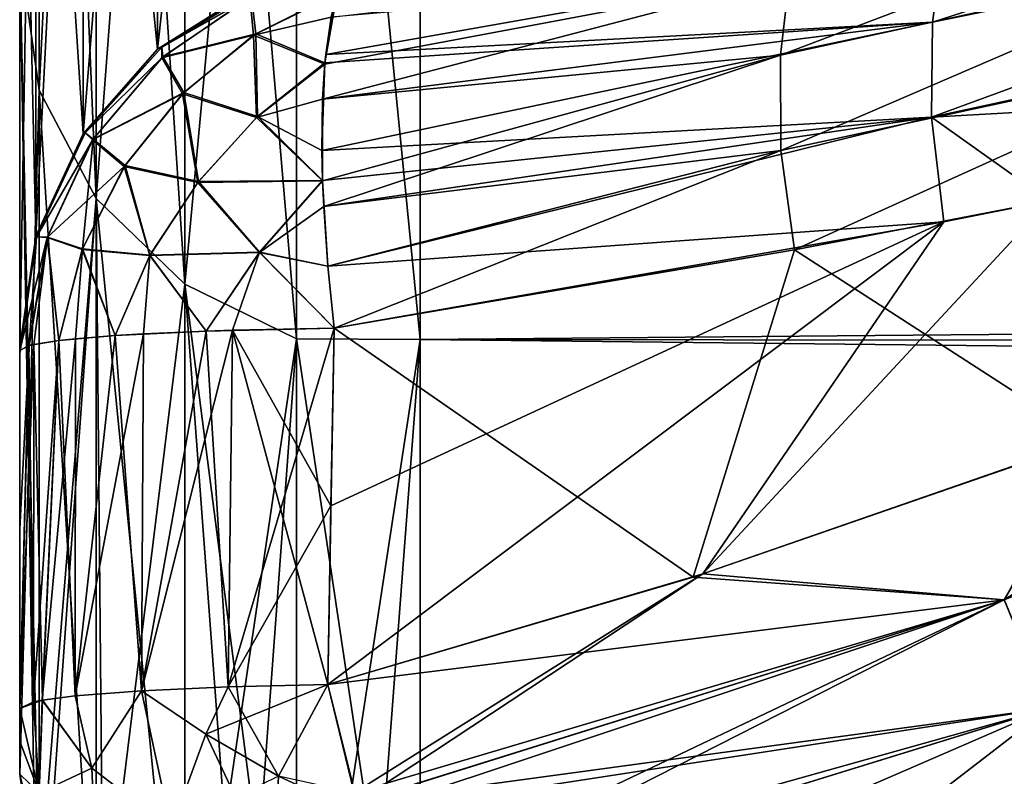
# Model space of a CAD drawing. Header units: millimetres. Extents: x -128 to 173, y -40 to 30.
# Tile 271 of 353: x 130.3 to 130.796, y -22.614 to -22.233. Entities that reach past the tile are written whole.
import ezdxf

# ---------------------------------------------------------------- set-up
doc = ezdxf.new("R2010")
doc.units = ezdxf.units.MM
doc.header["$LTSCALE"] = 56.728605
for name, color, linetype in [('253', 7, 'CONTINUOUS'), ('254', 7, 'CONTINUOUS'), ('255', 7, 'CONTINUOUS'), ('258', 7, 'CONTINUOUS'), ('262', 7, 'CONTINUOUS'), ('263', 7, 'CONTINUOUS'), ('264', 7, 'CONTINUOUS'), ('268', 7, 'CONTINUOUS'), ('269', 7, 'CONTINUOUS'), ('270', 7, 'CONTINUOUS'), ('273', 7, 'CONTINUOUS'), ('274', 7, 'CONTINUOUS'), ('275', 7, 'CONTINUOUS'), ('276', 7, 'CONTINUOUS'), ('277', 7, 'CONTINUOUS'), ('278', 7, 'CONTINUOUS'), ('279', 7, 'CONTINUOUS'), ('280', 7, 'CONTINUOUS'), ('282', 7, 'CONTINUOUS'), ('283', 7, 'CONTINUOUS'), ('284', 7, 'CONTINUOUS'), ('285', 7, 'CONTINUOUS'), ('287', 7, 'CONTINUOUS')]:
    doc.layers.add(name, color=color, linetype=linetype)

msp = doc.modelspace()

# ---------------------------------------------------------------- linework, layer by layer
at = {"layer": '253', "color": 7, "linetype": 'CONTINUOUS'}
for points in [[(130.3, -22.3978, -2.97209), (130.3, -21.98124, -5.22685), (130.3, -22.19913, -5.19219), (130.3, -22.3978, -2.97209)], [(130.3, -21.98126, 5.22676), (130.3, -22.3978, 2.97209), (130.3, -22.19906, 5.19248), (130.3, -21.98126, 5.22676)], [(130.3, -22.19906, 5.19248), (130.3, -22.3978, 2.97209), (130.3, -22.61293, 2.90093), (130.3, -22.19906, 5.19248)], [(130.3, -22.61293, -2.90094), (130.3, -22.3978, -2.97209), (130.3, -22.19913, -5.19219), (130.3, -22.61293, -2.90094)], [(130.3, -22.3978, 2.97209), (130.3, -22.40119, 2.92676), (130.3, -22.61293, 2.90093), (130.3, -22.3978, 2.97209)], [(130.3, -22.40119, -2.92676), (130.3, -22.3978, -2.97209), (130.3, -22.61293, -2.90094), (130.3, -22.40119, -2.92676)], [(130.3, -22.39941, 2.88065), (130.3, -22.48937, 2.87541), (130.3, -22.59632, 2.88549), (130.3, -22.39941, 2.88065)], [(130.3, -22.40119, 2.92676), (130.3, -22.39941, 2.88065), (130.3, -22.61293, 2.90093), (130.3, -22.40119, 2.92676)], [(130.3, -22.61293, 2.90093), (130.3, -22.39941, 2.88065), (130.3, -22.59632, 2.88549), (130.3, -22.61293, 2.90093)], [(130.3, -22.39941, -2.88065), (130.3, -22.40119, -2.92676), (130.3, -22.59631, -2.88549), (130.3, -22.39941, -2.88065)], [(130.3, -22.4894, -2.87541), (130.3, -22.39941, -2.88065), (130.3, -22.59631, -2.88549), (130.3, -22.4894, -2.87541)], [(130.3, -22.59631, -2.88549), (130.3, -22.40119, -2.92676), (130.3, -22.61293, -2.90094), (130.3, -22.59631, -2.88549)], [(130.3, -22.48937, 2.87541), (130.3, -22.57979, 2.86995), (130.3, -22.59632, 2.88549), (130.3, -22.48937, 2.87541)], [(130.3, -22.57979, -2.86995), (130.3, -22.4894, -2.87541), (130.3, -22.59631, -2.88549), (130.3, -22.57979, -2.86995)]]:
    msp.add_3dface(points, dxfattribs=at)
at = {"layer": '254', "color": 7, "linetype": 'CONTINUOUS'}
for points in [[(130.50175, -21.74289, -7.49438), (171.83563, -22.03288, -5.19709), (130.50175, -22.39387, -5.2377), (130.50175, -21.74289, -7.49438)], [(130.50175, -22.39387, 5.2377), (171.83563, -22.03288, 5.19709), (130.50175, -21.74289, 7.49438), (130.50175, -22.39387, 5.2377)], [(171.83563, -22.03288, -5.19709), (171.83563, -22.44785, -2.9243), (130.50175, -22.39387, -5.2377), (171.83563, -22.03288, -5.19709)], [(171.83563, -22.44785, 2.9243), (171.83563, -22.03288, 5.19709), (130.50175, -22.39387, 5.2377), (171.83563, -22.44785, 2.9243)], [(151.26521, -22.62873, -2.92535), (130.50175, -22.8113, -2.92639), (130.50175, -22.39387, -5.2377), (151.26521, -22.62873, -2.92535)], [(171.83563, -22.44785, -2.9243), (151.26521, -22.62873, -2.92535), (130.50175, -22.39387, -5.2377), (171.83563, -22.44785, -2.9243)], [(171.83563, -22.44785, 2.9243), (130.50175, -22.39387, 5.2377), (151.26525, -22.62873, 2.92535), (171.83563, -22.44785, 2.9243)], [(130.50175, -22.8113, 2.92639), (151.26525, -22.62873, 2.92535), (130.50175, -22.39387, 5.2377), (130.50175, -22.8113, 2.92639)]]:
    msp.add_3dface(points, dxfattribs=at)
at = {"layer": '255', "color": 7, "linetype": 'CONTINUOUS'}
for points in [[(130.84437, -22.44253, 2.56958), (130.64409, -22.51207, 2.62978), (130.81865, -22.324, 2.59007), (130.84437, -22.44253, 2.56958)], [(130.81865, -22.324, 2.59007), (130.64409, -22.51207, 2.62978), (130.76563, -22.33461, 2.60685), (130.81865, -22.324, 2.59007)], [(130.69029, -22.34876, -2.62906), (130.83875, -22.44464, -2.57143), (130.81864, -22.324, -2.59007), (130.69029, -22.34876, -2.62906)], [(130.64409, -22.51207, 2.62978), (130.4553, -22.56781, 2.67538), (130.76563, -22.33461, 2.60685), (130.64409, -22.51207, 2.62978)], [(130.76563, -22.33461, 2.60685), (130.4553, -22.56781, 2.67538), (130.45683, -22.47782, 2.68047), (130.76563, -22.33461, 2.60685)], [(130.45836, -22.38825, 2.68535), (130.76563, -22.33461, 2.60685), (130.45683, -22.47782, 2.68047), (130.45836, -22.38825, 2.68535)], [(130.45836, -22.38825, -2.68535), (130.63925, -22.51364, -2.63108), (130.69029, -22.34876, -2.62906), (130.45836, -22.38825, -2.68535)], [(130.63925, -22.51364, -2.63108), (130.83875, -22.44464, -2.57143), (130.69029, -22.34876, -2.62906), (130.63925, -22.51364, -2.63108)], [(130.4553, -22.5678, -2.67538), (130.63925, -22.51364, -2.63108), (130.45836, -22.38825, -2.68535), (130.4553, -22.5678, -2.67538)], [(130.45683, -22.47781, -2.68047), (130.4553, -22.5678, -2.67538), (130.45836, -22.38825, -2.68535), (130.45683, -22.47781, -2.68047)]]:
    msp.add_3dface(points, dxfattribs=at)
at = {"layer": '258', "color": 7, "linetype": 'CONTINUOUS'}
for points in [[(130.3, -22.19913, -5.19219), (130.30984, -21.63763, -7.37575), (130.30984, -22.2683, -5.16835), (130.3, -22.19913, -5.19219)], [(130.3, -22.19906, 5.19248), (130.30984, -22.2683, 5.16835), (130.30984, -21.63763, 7.37575), (130.3, -22.19906, 5.19248)], [(130.30984, -22.2683, 5.16835), (130.33853, -21.6907, 7.39384), (130.30984, -21.63763, 7.37575), (130.30984, -22.2683, 5.16835)], [(130.33853, -21.6907, -7.39384), (130.33853, -22.32291, -5.18103), (130.30984, -21.63763, -7.37575), (130.33853, -21.6907, -7.39384)], [(130.30984, -21.63763, -7.37575), (130.33853, -22.32291, -5.18103), (130.30984, -22.2683, -5.16835), (130.30984, -21.63763, -7.37575)], [(130.33853, -22.32291, 5.18103), (130.33853, -21.6907, 7.39384), (130.30984, -22.2683, 5.16835), (130.33853, -22.32291, 5.18103)], [(130.33853, -22.32291, 5.18103), (130.38324, -21.73269, 7.40815), (130.33853, -21.6907, 7.39384), (130.33853, -22.32291, 5.18103)], [(130.38324, -21.73269, -7.40815), (130.38324, -22.36612, -5.19106), (130.33853, -21.6907, -7.39384), (130.38324, -21.73269, -7.40815)], [(130.33853, -21.6907, -7.39384), (130.38324, -22.36612, -5.19106), (130.33853, -22.32291, -5.18103), (130.33853, -21.6907, -7.39384)], [(130.38324, -22.36612, 5.19106), (130.38324, -21.73269, 7.40815), (130.33853, -22.32291, 5.18103), (130.38324, -22.36612, 5.19106)], [(130.38324, -22.36612, 5.19106), (130.43953, -21.75943, 7.41727), (130.38324, -21.73269, 7.40815), (130.38324, -22.36612, 5.19106)], [(130.43953, -21.75943, -7.41727), (130.43953, -22.39365, -5.19745), (130.38324, -21.73269, -7.40815), (130.43953, -21.75943, -7.41727)], [(130.38324, -21.73269, -7.40815), (130.43953, -22.39365, -5.19745), (130.38324, -22.36612, -5.19106), (130.38324, -21.73269, -7.40815)], [(130.50175, -22.39387, 5.2377), (130.50175, -21.74289, 7.49438), (130.43953, -21.75943, 7.41727), (130.50175, -22.39387, 5.2377)], [(130.50175, -21.74289, -7.49438), (130.50175, -22.39387, -5.2377), (130.43953, -21.75943, -7.41727), (130.50175, -21.74289, -7.49438)], [(130.43953, -22.39365, 5.19745), (130.43953, -21.75943, 7.41727), (130.38324, -22.36612, 5.19106), (130.43953, -22.39365, 5.19745)], [(130.43953, -22.39365, 5.19745), (130.50175, -22.39387, 5.2377), (130.43953, -21.75943, 7.41727), (130.43953, -22.39365, 5.19745)], [(130.43953, -21.75943, -7.41727), (130.50175, -22.39387, -5.2377), (130.43953, -22.39365, -5.19745), (130.43953, -21.75943, -7.41727)], [(130.3, -22.19906, 5.19248), (130.3, -22.61293, 2.90093), (130.30984, -22.2683, 5.16835), (130.3, -22.19906, 5.19248)], [(130.3, -22.61293, -2.90094), (130.3, -22.19913, -5.19219), (130.30799, -22.66843, -2.90807), (130.3, -22.61293, -2.90094)], [(130.3, -22.19913, -5.19219), (130.30984, -22.2683, -5.16835), (130.30984, -22.67438, -2.90883), (130.3, -22.19913, -5.19219)], [(130.3, -22.19913, -5.19219), (130.30984, -22.67438, -2.90883), (130.30799, -22.66843, -2.90807), (130.3, -22.19913, -5.19219)], [(130.3, -22.61293, 2.90093), (130.30984, -22.67438, 2.90883), (130.30984, -22.2683, 5.16835), (130.3, -22.61293, 2.90093)], [(130.30984, -22.67438, 2.90883), (130.33853, -22.32291, 5.18103), (130.30984, -22.2683, 5.16835), (130.30984, -22.67438, 2.90883)], [(130.33853, -22.32291, -5.18103), (130.33853, -22.72999, -2.91597), (130.30984, -22.2683, -5.16835), (130.33853, -22.32291, -5.18103)], [(130.30984, -22.2683, -5.16835), (130.33853, -22.72999, -2.91597), (130.30984, -22.67438, -2.90883), (130.30984, -22.2683, -5.16835)], [(130.31288, -22.68296, 2.90993), (130.33853, -22.32291, 5.18103), (130.30984, -22.67438, 2.90883), (130.31288, -22.68296, 2.90993)], [(130.33853, -22.72999, 2.91596), (130.33853, -22.32291, 5.18103), (130.31288, -22.68296, 2.90993), (130.33853, -22.72999, 2.91596)], [(130.33853, -22.72999, 2.91596), (130.38324, -22.36612, 5.19106), (130.33853, -22.32291, 5.18103), (130.33853, -22.72999, 2.91596)], [(130.38324, -22.36612, -5.19106), (130.38324, -22.77399, -2.9216), (130.33853, -22.32291, -5.18103), (130.38324, -22.36612, -5.19106)], [(130.33853, -22.32291, -5.18103), (130.38324, -22.77399, -2.9216), (130.3424, -22.73506, -2.91662), (130.33853, -22.32291, -5.18103)], [(130.33853, -22.72999, -2.91597), (130.33853, -22.32291, -5.18103), (130.3424, -22.73506, -2.91662), (130.33853, -22.72999, -2.91597)], [(130.38324, -22.77399, 2.92161), (130.38324, -22.36612, 5.19106), (130.33853, -22.72999, 2.91596), (130.38324, -22.77399, 2.92161)], [(130.38324, -22.77399, 2.92161), (130.43953, -22.39365, 5.19745), (130.38324, -22.36612, 5.19106), (130.38324, -22.77399, 2.92161)], [(130.43953, -22.39365, -5.19745), (130.43953, -22.80202, -2.92521), (130.38324, -22.36612, -5.19106), (130.43953, -22.39365, -5.19745)], [(130.38324, -22.36612, -5.19106), (130.43953, -22.80202, -2.92521), (130.41486, -22.79243, -2.92398), (130.38324, -22.36612, -5.19106)], [(130.38324, -22.77399, -2.9216), (130.38324, -22.36612, -5.19106), (130.41486, -22.79243, -2.92398), (130.38324, -22.77399, -2.9216)], [(130.4103, -22.79023, 2.92369), (130.43953, -22.39365, 5.19745), (130.38324, -22.77399, 2.92161), (130.4103, -22.79023, 2.92369)], [(130.43953, -22.80202, 2.9252), (130.43953, -22.39365, 5.19745), (130.4103, -22.79023, 2.92369), (130.43953, -22.80202, 2.9252)], [(130.50175, -22.39387, -5.2377), (130.50175, -22.8113, -2.92639), (130.43953, -22.39365, -5.19745), (130.50175, -22.39387, -5.2377)], [(130.43953, -22.39365, -5.19745), (130.50175, -22.8113, -2.92639), (130.43953, -22.80202, -2.92521), (130.43953, -22.39365, -5.19745)], [(130.43953, -22.80202, 2.9252), (130.50175, -22.39387, 5.2377), (130.43953, -22.39365, 5.19745), (130.43953, -22.80202, 2.9252)], [(130.47028, -22.8091, 2.92611), (130.50175, -22.39387, 5.2377), (130.43953, -22.80202, 2.9252), (130.47028, -22.8091, 2.92611)], [(130.50175, -22.8113, 2.92639), (130.50175, -22.39387, 5.2377), (130.47028, -22.8091, 2.92611), (130.50175, -22.8113, 2.92639)]]:
    msp.add_3dface(points, dxfattribs=at)
at = {"layer": '262', "color": 7, "linetype": 'CONTINUOUS'}
for points in [[(130.81383, -22.63528, -2.64752), (130.70053, -22.66756, -2.67854), (172.20419, -22.30486, -2.67806), (130.81383, -22.63528, -2.64752)], [(172.20419, -22.30486, -2.67806), (130.70053, -22.66756, -2.67854), (172.08576, -22.34871, -2.71935), (172.20419, -22.30486, -2.67806)], [(130.70667, -22.66586, 2.67693), (130.814, -22.63519, 2.64743), (172.20277, -22.30551, 2.67868), (130.70667, -22.66586, 2.67693)], [(172.08416, -22.34917, 2.71978), (130.70667, -22.66586, 2.67693), (172.20277, -22.30551, 2.67868), (172.08416, -22.34917, 2.71978)], [(172.08576, -22.34871, -2.71935), (130.5012, -22.71719, -2.72464), (130.50119, -22.73289, -2.7394), (172.08576, -22.34871, -2.71935)], [(171.96126, -22.37572, -2.74374), (172.08576, -22.34871, -2.71935), (130.50119, -22.73289, -2.7394), (171.96126, -22.37572, -2.74374)], [(130.70053, -22.66756, -2.67854), (130.5012, -22.71719, -2.72464), (172.08576, -22.34871, -2.71935), (130.70053, -22.66756, -2.67854)], [(130.5012, -22.71719, 2.72464), (130.70667, -22.66586, 2.67693), (172.08416, -22.34917, 2.71978), (130.5012, -22.71719, 2.72464)], [(171.96015, -22.37587, 2.74387), (130.5012, -22.71719, 2.72464), (172.08416, -22.34917, 2.71978), (171.96015, -22.37587, 2.74387)], [(171.96126, -22.37572, -2.74374), (130.50119, -22.73289, -2.7394), (151.19481, -22.56681, -2.75289), (171.96126, -22.37572, -2.74374)], [(130.50119, -22.73289, 2.7394), (130.5012, -22.71719, 2.72464), (171.96015, -22.37587, 2.74387), (130.50119, -22.73289, 2.7394)], [(130.50119, -22.73289, 2.7394), (171.96015, -22.37587, 2.74387), (151.19481, -22.56681, 2.75289), (130.50119, -22.73289, 2.7394)], [(130.50118, -22.74866, 2.75406), (130.50119, -22.73289, 2.7394), (151.19481, -22.56681, 2.75289), (130.50118, -22.74866, 2.75406)], [(130.50118, -22.74866, -2.75406), (151.19481, -22.56681, -2.75289), (130.50119, -22.73289, -2.7394), (130.50118, -22.74866, -2.75406)]]:
    msp.add_3dface(points, dxfattribs=at)
at = {"layer": '263', "color": 7, "linetype": 'CONTINUOUS'}
for points in [[(130.3, -22.57979, -2.86995), (130.3, -22.59631, -2.88549), (130.30986, -22.62241, -2.82488), (130.3, -22.57979, -2.86995)], [(130.3, -22.59631, -2.88549), (130.3, -22.61293, -2.90094), (130.30986, -22.62241, -2.82488), (130.3, -22.59631, -2.88549)], [(130.30986, -22.62241, -2.82488), (130.3, -22.61293, -2.90094), (130.30986, -22.65486, -2.85523), (130.30986, -22.62241, -2.82488)]]:
    msp.add_3dface(points, dxfattribs=at)
at = {"layer": '264', "color": 7, "linetype": 'CONTINUOUS'}
for points in [[(130.50118, -22.74866, 2.75406), (151.19481, -22.56681, 2.75289), (171.83541, -22.42344, 2.7997), (130.50118, -22.74866, 2.75406)], [(130.50118, -22.74866, 2.75406), (171.83541, -22.42344, 2.7997), (130.50153, -22.78768, 2.80368), (130.50118, -22.74866, 2.75406)], [(171.83541, -22.42344, 2.7997), (171.83542, -22.42446, 2.80152), (130.50153, -22.78768, 2.80368), (171.83541, -22.42344, 2.7997)], [(171.83542, -22.42446, 2.80152), (171.8356, -22.44522, 2.85719), (130.50153, -22.78768, 2.80368), (171.83542, -22.42446, 2.80152)], [(130.50153, -22.78768, 2.80368), (171.8356, -22.44522, 2.85719), (130.50172, -22.80932, 2.86318), (130.50153, -22.78768, 2.80368)], [(171.8356, -22.44522, 2.85719), (171.83561, -22.44599, 2.86103), (130.50172, -22.80932, 2.86318), (171.8356, -22.44522, 2.85719)], [(171.83561, -22.44599, 2.86103), (171.83564, -22.44851, 2.91859), (130.50172, -22.80932, 2.86318), (171.83561, -22.44599, 2.86103)], [(171.83564, -22.44851, 2.91859), (151.26525, -22.62873, 2.92535), (130.50172, -22.80932, 2.86318), (171.83564, -22.44851, 2.91859)]]:
    msp.add_3dface(points, dxfattribs=at)
at = {"layer": '268', "color": 7, "linetype": 'CONTINUOUS'}
for points in [[(171.83507, -22.3854, -2.75171), (151.19481, -22.56681, -2.75289), (130.50141, -22.77508, -2.78387), (171.83507, -22.3854, -2.75171)], [(171.83541, -22.42344, -2.7997), (171.83507, -22.3854, -2.75171), (130.50141, -22.77508, -2.78387), (171.83541, -22.42344, -2.7997)], [(130.50152, -22.78738, -2.80314), (171.83541, -22.42344, -2.7997), (130.50141, -22.77508, -2.78387), (130.50152, -22.78738, -2.80314)], [(171.83542, -22.42446, -2.80152), (171.83541, -22.42344, -2.7997), (130.50152, -22.78738, -2.80314), (171.83542, -22.42446, -2.80152)], [(130.50161, -22.79652, -2.82164), (171.83542, -22.42446, -2.80152), (130.50152, -22.78738, -2.80314), (130.50161, -22.79652, -2.82164)], [(171.8356, -22.44522, -2.85719), (171.83542, -22.42446, -2.80152), (130.50161, -22.79652, -2.82164), (171.8356, -22.44522, -2.85719)], [(130.50173, -22.80926, -2.86284), (171.8356, -22.44522, -2.85719), (130.50161, -22.79652, -2.82164), (130.50173, -22.80926, -2.86284)], [(171.83561, -22.44599, -2.86103), (171.8356, -22.44522, -2.85719), (130.50173, -22.80926, -2.86284), (171.83561, -22.44599, -2.86103)], [(171.83564, -22.44851, -2.91859), (171.83561, -22.44599, -2.86103), (130.50173, -22.81018, -2.86793), (171.83564, -22.44851, -2.91859)], [(130.50173, -22.81018, -2.86793), (171.83561, -22.44599, -2.86103), (130.50173, -22.80926, -2.86284), (130.50173, -22.81018, -2.86793)], [(171.83564, -22.44851, -2.91859), (130.50173, -22.81018, -2.86793), (151.26521, -22.62873, -2.92535), (171.83564, -22.44851, -2.91859)], [(151.19481, -22.56681, -2.75289), (130.50118, -22.74866, -2.75406), (130.50141, -22.77508, -2.78387), (151.19481, -22.56681, -2.75289)]]:
    msp.add_3dface(points, dxfattribs=at)
at = {"layer": '269', "color": 7, "linetype": 'CONTINUOUS'}
msp.add_3dface([(130.3, -22.61293, -2.90094), (130.30799, -22.66843, -2.90807), (130.30986, -22.65486, -2.85523), (130.3, -22.61293, -2.90094)], dxfattribs=at)
at = {"layer": '270', "color": 7, "linetype": 'CONTINUOUS'}
msp.add_3dface([(130.30984, -22.67438, 2.90883), (130.3, -22.61293, 2.90093), (130.30987, -22.6548, 2.85515), (130.30984, -22.67438, 2.90883)], dxfattribs=at)
at = {"layer": '273', "color": 7, "linetype": 'CONTINUOUS'}
for points in [[(130.41754, -22.21717, -2.94812), (130.41754, -21.8102, -5.15844), (130.3694, -22.24764, -2.95216), (130.41754, -22.21717, -2.94812)], [(130.3694, -22.24764, -2.95216), (130.41754, -21.8102, -5.15844), (130.3694, -21.83129, -5.20264), (130.3694, -22.24764, -2.95216)], [(130.3694, -22.24764, -2.95216), (130.3694, -21.83129, -5.20264), (130.33192, -22.29035, -2.95783), (130.3694, -22.24764, -2.95216)], [(130.33192, -22.29035, -2.95783), (130.3694, -21.83129, -5.20264), (130.33192, -21.8732, -5.21263), (130.33192, -22.29035, -2.95783)], [(130.3694, -21.83129, 5.20264), (130.3694, -22.24764, 2.95216), (130.33192, -21.8732, 5.21263), (130.3694, -21.83129, 5.20264)], [(130.3694, -21.83129, 5.20264), (130.41754, -22.21717, 2.94812), (130.3694, -22.24764, 2.95216), (130.3694, -21.83129, 5.20264)], [(130.33192, -22.29035, -2.95783), (130.33192, -21.8732, -5.21263), (130.30814, -22.34182, -2.96466), (130.33192, -22.29035, -2.95783)], [(130.30814, -22.34182, -2.96466), (130.33192, -21.8732, -5.21263), (130.30814, -21.92371, -5.22466), (130.30814, -22.34182, -2.96466)], [(130.33192, -21.8732, 5.21263), (130.33192, -22.29035, 2.95783), (130.30814, -21.92371, 5.22466), (130.33192, -21.8732, 5.21263)], [(130.33192, -21.8732, 5.21263), (130.3694, -22.24764, 2.95216), (130.33192, -22.29035, 2.95783), (130.33192, -21.8732, 5.21263)], [(130.3, -21.98126, 5.22676), (130.30814, -21.92371, 5.22466), (130.30814, -22.34182, 2.96466), (130.3, -21.98126, 5.22676)], [(130.3, -21.98124, -5.22685), (130.3, -22.3978, -2.97209), (130.30814, -21.92371, -5.22466), (130.3, -21.98124, -5.22685)], [(130.3, -22.3978, -2.97209), (130.30814, -22.34182, -2.96466), (130.30814, -21.92371, -5.22466), (130.3, -22.3978, -2.97209)], [(130.30814, -21.92371, 5.22466), (130.33192, -22.29035, 2.95783), (130.30814, -22.34182, 2.96466), (130.30814, -21.92371, 5.22466)], [(130.3, -22.3978, 2.97209), (130.3, -21.98126, 5.22676), (130.30814, -22.34182, 2.96466), (130.3, -22.3978, 2.97209)]]:
    msp.add_3dface(points, dxfattribs=at)
at = {"layer": '274', "color": 7, "linetype": 'CONTINUOUS'}
for points in [[(130.3694, -22.24764, 2.95216), (130.41754, -22.21717, 2.94812), (130.42113, -22.21646, 2.89826), (130.3694, -22.24764, 2.95216)], [(130.37166, -22.24672, 2.89537), (130.3694, -22.24764, 2.95216), (130.42113, -22.21646, 2.89826), (130.37166, -22.24672, 2.89537)], [(130.33192, -22.29035, 2.95783), (130.3694, -22.24764, 2.95216), (130.37166, -22.24672, 2.89537), (130.33192, -22.29035, 2.95783)], [(130.33301, -22.28986, 2.89123), (130.33192, -22.29035, 2.95783), (130.37166, -22.24672, 2.89537), (130.33301, -22.28986, 2.89123)], [(130.30814, -22.34182, 2.96466), (130.33192, -22.29035, 2.95783), (130.33301, -22.28986, 2.89123), (130.30814, -22.34182, 2.96466)], [(130.30844, -22.34222, 2.88622), (130.30814, -22.34182, 2.96466), (130.33301, -22.28986, 2.89123), (130.30844, -22.34222, 2.88622)], [(130.3, -22.3978, 2.97209), (130.30814, -22.34182, 2.96466), (130.30844, -22.34222, 2.88622), (130.3, -22.3978, 2.97209)], [(130.3, -22.39941, 2.88065), (130.3, -22.40119, 2.92676), (130.30844, -22.34222, 2.88622), (130.3, -22.39941, 2.88065)], [(130.3, -22.40119, 2.92676), (130.3, -22.3978, 2.97209), (130.30844, -22.34222, 2.88622), (130.3, -22.40119, 2.92676)]]:
    msp.add_3dface(points, dxfattribs=at)
at = {"layer": '275', "color": 7, "linetype": 'CONTINUOUS'}
for points in [[(130.41754, -22.21717, -2.94812), (130.3694, -22.24764, -2.95216), (130.42113, -22.21646, -2.89827), (130.41754, -22.21717, -2.94812)], [(130.42113, -22.21646, -2.89827), (130.3694, -22.24764, -2.95216), (130.37166, -22.24672, -2.89537), (130.42113, -22.21646, -2.89827)], [(130.3694, -22.24764, -2.95216), (130.33192, -22.29035, -2.95783), (130.37166, -22.24672, -2.89537), (130.3694, -22.24764, -2.95216)], [(130.37166, -22.24672, -2.89537), (130.33192, -22.29035, -2.95783), (130.333, -22.28986, -2.89124), (130.37166, -22.24672, -2.89537)], [(130.33192, -22.29035, -2.95783), (130.30814, -22.34182, -2.96466), (130.333, -22.28986, -2.89124), (130.33192, -22.29035, -2.95783)], [(130.333, -22.28986, -2.89124), (130.30814, -22.34182, -2.96466), (130.30842, -22.34222, -2.88622), (130.333, -22.28986, -2.89124)], [(130.30814, -22.34182, -2.96466), (130.3, -22.3978, -2.97209), (130.30842, -22.34222, -2.88622), (130.30814, -22.34182, -2.96466)], [(130.3, -22.3978, -2.97209), (130.3, -22.40119, -2.92676), (130.30842, -22.34222, -2.88622), (130.3, -22.3978, -2.97209)], [(130.3, -22.40119, -2.92676), (130.3, -22.39941, -2.88065), (130.30842, -22.34222, -2.88622), (130.3, -22.40119, -2.92676)]]:
    msp.add_3dface(points, dxfattribs=at)
at = {"layer": '276', "color": 7, "linetype": 'CONTINUOUS'}
for points in [[(130.84437, -22.44253, 2.56958), (131.05405, -22.35945, 2.49304), (130.79589, -22.52514, 2.58929), (130.84437, -22.44253, 2.56958)], [(130.79589, -22.52514, 2.58929), (131.05405, -22.35945, 2.49304), (131.10613, -22.40333, 2.47405), (130.79589, -22.52514, 2.58929)], [(130.79589, -22.52514, 2.58929), (131.10613, -22.40333, 2.47405), (130.81839, -22.57968, 2.60537), (130.79589, -22.52514, 2.58929)], [(130.83875, -22.44464, -2.57143), (130.63925, -22.51364, -2.63108), (130.79617, -22.52509, -2.58922), (130.83875, -22.44464, -2.57143)], [(130.64409, -22.51207, 2.62978), (130.84437, -22.44253, 2.56958), (130.79589, -22.52514, 2.58929), (130.64409, -22.51207, 2.62978)], [(130.4553, -22.56781, 2.67538), (130.64409, -22.51207, 2.62978), (130.46856, -22.62239, 2.67708), (130.4553, -22.56781, 2.67538)], [(130.63925, -22.51364, -2.63108), (130.4553, -22.5678, -2.67538), (130.79617, -22.52509, -2.58922), (130.63925, -22.51364, -2.63108)], [(130.46856, -22.62239, 2.67708), (130.64409, -22.51207, 2.62978), (130.46988, -22.62714, 2.67798), (130.46856, -22.62239, 2.67708)], [(130.46988, -22.62714, 2.67798), (130.64409, -22.51207, 2.62978), (130.79589, -22.52514, 2.58929), (130.46988, -22.62714, 2.67798)], [(130.79617, -22.52509, -2.58922), (130.4553, -22.5678, -2.67538), (130.46856, -22.62239, -2.67708), (130.79617, -22.52509, -2.58922)], [(130.46988, -22.62713, -2.67798), (130.79617, -22.52509, -2.58922), (130.46856, -22.62239, -2.67708), (130.46988, -22.62713, -2.67798)], [(130.79617, -22.52509, -2.58922), (130.46988, -22.62713, -2.67798), (130.81866, -22.57963, -2.6053), (130.79617, -22.52509, -2.58922)], [(130.46988, -22.62714, 2.67798), (130.79589, -22.52514, 2.58929), (130.47156, -22.63304, 2.67928), (130.46988, -22.62714, 2.67798)], [(130.47156, -22.63304, 2.67928), (130.79589, -22.52514, 2.58929), (130.48431, -22.67361, 2.69402), (130.47156, -22.63304, 2.67928)], [(130.48431, -22.67361, 2.69402), (130.79589, -22.52514, 2.58929), (130.48727, -22.68204, 2.69853), (130.48431, -22.67361, 2.69402)], [(130.48727, -22.68204, 2.69853), (130.79589, -22.52514, 2.58929), (130.81839, -22.57968, 2.60537), (130.48727, -22.68204, 2.69853)], [(130.81866, -22.57963, -2.6053), (130.46988, -22.62713, -2.67798), (130.47155, -22.63303, -2.67928), (130.81866, -22.57963, -2.6053)], [(130.48431, -22.67361, -2.69402), (130.81866, -22.57963, -2.6053), (130.47155, -22.63303, -2.67928), (130.48431, -22.67361, -2.69402)], [(130.48727, -22.68203, -2.69853), (130.81866, -22.57963, -2.6053), (130.48431, -22.67361, -2.69402), (130.48727, -22.68203, -2.69853)], [(130.81383, -22.63528, -2.64752), (130.81866, -22.57963, -2.6053), (130.48727, -22.68203, -2.69853), (130.81383, -22.63528, -2.64752)], [(130.5012, -22.71719, 2.72464), (130.48727, -22.68204, 2.69853), (130.81839, -22.57968, 2.60537), (130.5012, -22.71719, 2.72464)], [(130.70667, -22.66586, 2.67693), (130.5012, -22.71719, 2.72464), (130.81839, -22.57968, 2.60537), (130.70667, -22.66586, 2.67693)], [(130.814, -22.63519, 2.64743), (130.70667, -22.66586, 2.67693), (130.81839, -22.57968, 2.60537), (130.814, -22.63519, 2.64743)]]:
    msp.add_3dface(points, dxfattribs=at)
at = {"layer": '277', "color": 7, "linetype": 'CONTINUOUS'}
for points in [[(130.3614, -22.57093, -2.72603), (130.39371, -22.59278, -2.70103), (130.40499, -22.56898, -2.69429), (130.3614, -22.57093, -2.72603)], [(130.39371, -22.59278, -2.70103), (130.43045, -22.61401, -2.68558), (130.40499, -22.56898, -2.69429), (130.39371, -22.59278, -2.70103)], [(130.43045, -22.61401, -2.68558), (130.4553, -22.5678, -2.67538), (130.40499, -22.56898, -2.69429), (130.43045, -22.61401, -2.68558)], [(130.47155, -22.63303, -2.67928), (130.4553, -22.5678, -2.67538), (130.43045, -22.61401, -2.68558), (130.47155, -22.63303, -2.67928)], [(130.46856, -22.62239, -2.67708), (130.4553, -22.5678, -2.67538), (130.47155, -22.63303, -2.67928), (130.46856, -22.62239, -2.67708)], [(130.31141, -22.57571, -2.8035), (130.33626, -22.60989, -2.75912), (130.32791, -22.57352, -2.76824), (130.31141, -22.57571, -2.8035)], [(130.33626, -22.60989, -2.75912), (130.3614, -22.57093, -2.72603), (130.32791, -22.57352, -2.76824), (130.33626, -22.60989, -2.75912)], [(130.33626, -22.60989, -2.75912), (130.37639, -22.64053, -2.72493), (130.3614, -22.57093, -2.72603), (130.33626, -22.60989, -2.75912)], [(130.37639, -22.64053, -2.72493), (130.39371, -22.59278, -2.70103), (130.3614, -22.57093, -2.72603), (130.37639, -22.64053, -2.72493)], [(130.3, -22.57979, -2.86995), (130.30986, -22.62241, -2.82488), (130.30701, -22.57656, -2.81758), (130.3, -22.57979, -2.86995)], [(130.30701, -22.57656, -2.81758), (130.30986, -22.62241, -2.82488), (130.31141, -22.57571, -2.8035), (130.30701, -22.57656, -2.81758)], [(130.31141, -22.57571, -2.8035), (130.30986, -22.62241, -2.82488), (130.33626, -22.60989, -2.75912), (130.31141, -22.57571, -2.8035)], [(130.37639, -22.64053, -2.72493), (130.428, -22.66552, -2.70422), (130.39371, -22.59278, -2.70103), (130.37639, -22.64053, -2.72493)], [(130.428, -22.66552, -2.70422), (130.43045, -22.61401, -2.68558), (130.39371, -22.59278, -2.70103), (130.428, -22.66552, -2.70422)], [(130.30986, -22.62241, -2.82488), (130.33848, -22.66083, -2.78426), (130.33626, -22.60989, -2.75912), (130.30986, -22.62241, -2.82488)], [(130.33626, -22.60989, -2.75912), (130.33848, -22.66083, -2.78426), (130.37639, -22.64053, -2.72493), (130.33626, -22.60989, -2.75912)], [(130.428, -22.66552, -2.70422), (130.47155, -22.63303, -2.67928), (130.43045, -22.61401, -2.68558), (130.428, -22.66552, -2.70422)]]:
    msp.add_3dface(points, dxfattribs=at)
at = {"layer": '278', "color": 7, "linetype": 'CONTINUOUS'}
for points in [[(130.3614, -22.57093, -2.72603), (130.40499, -22.56898, -2.69429), (130.39391, -22.38973, -2.71138), (130.3614, -22.57093, -2.72603)], [(130.36231, -22.39114, -2.73583), (130.3614, -22.57093, -2.72603), (130.39391, -22.38973, -2.71138), (130.36231, -22.39114, -2.73583)], [(130.39391, -22.38973, -2.71138), (130.40499, -22.56898, -2.69429), (130.40725, -22.3893, -2.70374), (130.39391, -22.38973, -2.71138)], [(130.40499, -22.56898, -2.69429), (130.4553, -22.5678, -2.67538), (130.40725, -22.3893, -2.70374), (130.40499, -22.56898, -2.69429)], [(130.45683, -22.47781, -2.68047), (130.45836, -22.38825, -2.68535), (130.40725, -22.3893, -2.70374), (130.45683, -22.47781, -2.68047)], [(130.4553, -22.5678, -2.67538), (130.45683, -22.47781, -2.68047), (130.40725, -22.3893, -2.70374), (130.4553, -22.5678, -2.67538)], [(130.30712, -22.39639, -2.82781), (130.31141, -22.57571, -2.8035), (130.31972, -22.39447, -2.79417), (130.30712, -22.39639, -2.82781)], [(130.31141, -22.57571, -2.8035), (130.32791, -22.57352, -2.76824), (130.31972, -22.39447, -2.79417), (130.31141, -22.57571, -2.8035)], [(130.31972, -22.39447, -2.79417), (130.32791, -22.57352, -2.76824), (130.32813, -22.39357, -2.77852), (130.31972, -22.39447, -2.79417)], [(130.32791, -22.57352, -2.76824), (130.3614, -22.57093, -2.72603), (130.34806, -22.39199, -2.75081), (130.32791, -22.57352, -2.76824)], [(130.32813, -22.39357, -2.77852), (130.32791, -22.57352, -2.76824), (130.34806, -22.39199, -2.75081), (130.32813, -22.39357, -2.77852)], [(130.34806, -22.39199, -2.75081), (130.3614, -22.57093, -2.72603), (130.36231, -22.39114, -2.73583), (130.34806, -22.39199, -2.75081)], [(130.3, -22.39941, -2.88065), (130.3, -22.57979, -2.86995), (130.30468, -22.39695, -2.83769), (130.3, -22.39941, -2.88065)], [(130.3, -22.57979, -2.86995), (130.30701, -22.57656, -2.81758), (130.30468, -22.39695, -2.83769), (130.3, -22.57979, -2.86995)], [(130.3, -22.39941, -2.88065), (130.3, -22.4894, -2.87541), (130.3, -22.57979, -2.86995), (130.3, -22.39941, -2.88065)], [(130.30468, -22.39695, -2.83769), (130.30701, -22.57656, -2.81758), (130.30712, -22.39639, -2.82781), (130.30468, -22.39695, -2.83769)], [(130.30701, -22.57656, -2.81758), (130.31141, -22.57571, -2.8035), (130.30712, -22.39639, -2.82781), (130.30701, -22.57656, -2.81758)]]:
    msp.add_3dface(points, dxfattribs=at)
at = {"layer": '279', "color": 7, "linetype": 'CONTINUOUS'}
for points in [[(130.42113, -22.21646, -2.89827), (130.37166, -22.24672, -2.89537), (130.41602, -22.22146, -2.84482), (130.42113, -22.21646, -2.89827)], [(130.41602, -22.22146, -2.84482), (130.37166, -22.24672, -2.89537), (130.37166, -22.252, -2.83819), (130.41602, -22.22146, -2.84482)], [(130.41602, -22.22146, -2.84482), (130.37166, -22.252, -2.83819), (130.41787, -22.24055, -2.79111), (130.41602, -22.22146, -2.84482)], [(130.41602, -22.22146, -2.84482), (130.41787, -22.24055, -2.79111), (130.4597, -22.21976, -2.80254), (130.41602, -22.22146, -2.84482)], [(130.41787, -22.24055, -2.79111), (130.45685, -22.23147, -2.78097), (130.4597, -22.21976, -2.80254), (130.41787, -22.24055, -2.79111)], [(130.45368, -22.25522, -2.75002), (130.45685, -22.23147, -2.78097), (130.41787, -22.24055, -2.79111), (130.45368, -22.25522, -2.75002)], [(130.37166, -22.252, -2.83819), (130.38203, -22.27009, -2.7839), (130.41787, -22.24055, -2.79111), (130.37166, -22.252, -2.83819)], [(130.38203, -22.27009, -2.7839), (130.41924, -22.28208, -2.74026), (130.41787, -22.24055, -2.79111), (130.38203, -22.27009, -2.7839)], [(130.41924, -22.28208, -2.74026), (130.45368, -22.25522, -2.75002), (130.41787, -22.24055, -2.79111), (130.41924, -22.28208, -2.74026)], [(130.37166, -22.24672, -2.89537), (130.333, -22.28986, -2.89124), (130.37166, -22.252, -2.83819), (130.37166, -22.24672, -2.89537)], [(130.37166, -22.252, -2.83819), (130.333, -22.28986, -2.89124), (130.33675, -22.2934, -2.83469), (130.37166, -22.252, -2.83819)], [(130.37166, -22.252, -2.83819), (130.33675, -22.2934, -2.83469), (130.38203, -22.27009, -2.7839), (130.37166, -22.252, -2.83819)], [(130.41924, -22.28208, -2.74026), (130.45261, -22.27291, -2.73317), (130.45368, -22.25522, -2.75002), (130.41924, -22.28208, -2.74026)], [(130.33675, -22.2934, -2.83469), (130.35271, -22.30676, -2.78203), (130.38203, -22.27009, -2.7839), (130.33675, -22.2934, -2.83469)], [(130.35271, -22.30676, -2.78203), (130.38966, -22.31478, -2.7369), (130.38203, -22.27009, -2.7839), (130.35271, -22.30676, -2.78203)], [(130.38966, -22.31478, -2.7369), (130.41924, -22.28208, -2.74026), (130.38203, -22.27009, -2.7839), (130.38966, -22.31478, -2.7369)], [(130.4526, -22.31404, -2.70611), (130.45261, -22.27291, -2.73317), (130.41924, -22.28208, -2.74026), (130.4526, -22.31404, -2.70611)], [(130.38966, -22.31478, -2.7369), (130.4526, -22.31404, -2.70611), (130.41924, -22.28208, -2.74026), (130.38966, -22.31478, -2.7369)], [(130.333, -22.28986, -2.89124), (130.30842, -22.34222, -2.88622), (130.33675, -22.2934, -2.83469), (130.333, -22.28986, -2.89124)], [(130.33675, -22.2934, -2.83469), (130.30842, -22.34222, -2.88622), (130.31385, -22.34259, -2.83457), (130.33675, -22.2934, -2.83469)], [(130.33675, -22.2934, -2.83469), (130.31385, -22.34259, -2.83457), (130.35271, -22.30676, -2.78203), (130.33675, -22.2934, -2.83469)], [(130.31385, -22.34259, -2.83457), (130.33152, -22.34856, -2.78561), (130.35271, -22.30676, -2.78203), (130.31385, -22.34259, -2.83457)], [(130.33152, -22.34856, -2.78561), (130.36548, -22.35162, -2.74057), (130.35271, -22.30676, -2.78203), (130.33152, -22.34856, -2.78561)], [(130.36548, -22.35162, -2.74057), (130.38966, -22.31478, -2.7369), (130.35271, -22.30676, -2.78203), (130.36548, -22.35162, -2.74057)], [(130.36548, -22.35162, -2.74057), (130.42073, -22.35008, -2.70378), (130.38966, -22.31478, -2.7369), (130.36548, -22.35162, -2.74057)], [(130.42073, -22.35008, -2.70378), (130.4526, -22.31404, -2.70611), (130.38966, -22.31478, -2.7369), (130.42073, -22.35008, -2.70378)], [(130.4526, -22.31404, -2.70611), (130.42073, -22.35008, -2.70378), (130.45314, -22.32693, -2.70024), (130.4526, -22.31404, -2.70611)], [(130.45314, -22.32693, -2.70024), (130.42073, -22.35008, -2.70378), (130.45517, -22.35703, -2.6904), (130.45314, -22.32693, -2.70024)], [(130.30842, -22.34222, -2.88622), (130.3, -22.39941, -2.88065), (130.31385, -22.34259, -2.83457), (130.30842, -22.34222, -2.88622)], [(130.3, -22.39941, -2.88065), (130.30468, -22.39695, -2.83769), (130.31385, -22.34259, -2.83457), (130.3, -22.39941, -2.88065)], [(130.30468, -22.39695, -2.83769), (130.31972, -22.39447, -2.79417), (130.31385, -22.34259, -2.83457), (130.30468, -22.39695, -2.83769)], [(130.31385, -22.34259, -2.83457), (130.31972, -22.39447, -2.79417), (130.33152, -22.34856, -2.78561), (130.31385, -22.34259, -2.83457)], [(130.31972, -22.39447, -2.79417), (130.34806, -22.39199, -2.75081), (130.33152, -22.34856, -2.78561), (130.31972, -22.39447, -2.79417)], [(130.34806, -22.39199, -2.75081), (130.36548, -22.35162, -2.74057), (130.33152, -22.34856, -2.78561), (130.34806, -22.39199, -2.75081)], [(130.39391, -22.38973, -2.71138), (130.42073, -22.35008, -2.70378), (130.36548, -22.35162, -2.74057), (130.39391, -22.38973, -2.71138)], [(130.39391, -22.38973, -2.71138), (130.45836, -22.38825, -2.68535), (130.42073, -22.35008, -2.70378), (130.39391, -22.38973, -2.71138)], [(130.42073, -22.35008, -2.70378), (130.45836, -22.38825, -2.68535), (130.45517, -22.35703, -2.6904), (130.42073, -22.35008, -2.70378)], [(130.34806, -22.39199, -2.75081), (130.39391, -22.38973, -2.71138), (130.36548, -22.35162, -2.74057), (130.34806, -22.39199, -2.75081)], [(130.34806, -22.39199, -2.75081), (130.36231, -22.39114, -2.73583), (130.39391, -22.38973, -2.71138), (130.34806, -22.39199, -2.75081)], [(130.45836, -22.38825, -2.68535), (130.39391, -22.38973, -2.71138), (130.40725, -22.3893, -2.70374), (130.45836, -22.38825, -2.68535)], [(130.30468, -22.39695, -2.83769), (130.30712, -22.39639, -2.82781), (130.31972, -22.39447, -2.79417), (130.30468, -22.39695, -2.83769)], [(130.31972, -22.39447, -2.79417), (130.32813, -22.39357, -2.77852), (130.34806, -22.39199, -2.75081), (130.31972, -22.39447, -2.79417)]]:
    msp.add_3dface(points, dxfattribs=at)
at = {"layer": '280', "color": 7, "linetype": 'CONTINUOUS'}
for points in [[(130.90907, -22.20131, -2.60354), (130.91632, -22.16234, -2.6451), (130.68332, -22.25072, -2.66816), (130.90907, -22.20131, -2.60354)], [(130.68332, -22.25072, -2.66816), (130.91632, -22.16234, -2.6451), (130.68778, -22.21116, -2.70556), (130.68332, -22.25072, -2.66816)], [(130.6834, -22.29877, -2.64216), (130.90907, -22.20131, -2.60354), (130.68332, -22.25072, -2.66816), (130.6834, -22.29877, -2.64216)], [(130.90799, -22.25027, -2.57354), (130.90907, -22.20131, -2.60354), (130.6834, -22.29877, -2.64216), (130.90799, -22.25027, -2.57354)], [(130.45368, -22.25522, -2.75002), (130.45261, -22.27291, -2.73317), (130.68778, -22.21116, -2.70556), (130.45368, -22.25522, -2.75002)], [(130.45261, -22.27291, -2.73317), (130.68332, -22.25072, -2.66816), (130.68778, -22.21116, -2.70556), (130.45261, -22.27291, -2.73317)], [(130.45685, -22.23147, -2.78097), (130.45368, -22.25522, -2.75002), (130.68778, -22.21116, -2.70556), (130.45685, -22.23147, -2.78097)], [(130.4526, -22.31404, -2.70611), (130.45314, -22.32693, -2.70024), (130.68332, -22.25072, -2.66816), (130.4526, -22.31404, -2.70611)], [(130.45261, -22.27291, -2.73317), (130.4526, -22.31404, -2.70611), (130.68332, -22.25072, -2.66816), (130.45261, -22.27291, -2.73317)], [(130.45314, -22.32693, -2.70024), (130.6834, -22.29877, -2.64216), (130.68332, -22.25072, -2.66816), (130.45314, -22.32693, -2.70024)], [(130.69029, -22.34876, -2.62906), (130.90799, -22.25027, -2.57354), (130.6834, -22.29877, -2.64216), (130.69029, -22.34876, -2.62906)], [(130.69029, -22.34876, -2.62906), (130.81864, -22.324, -2.59007), (130.90799, -22.25027, -2.57354), (130.69029, -22.34876, -2.62906)], [(130.45314, -22.32693, -2.70024), (130.45517, -22.35703, -2.6904), (130.6834, -22.29877, -2.64216), (130.45314, -22.32693, -2.70024)], [(130.45517, -22.35703, -2.6904), (130.45836, -22.38825, -2.68535), (130.6834, -22.29877, -2.64216), (130.45517, -22.35703, -2.6904)], [(130.45836, -22.38825, -2.68535), (130.69029, -22.34876, -2.62906), (130.6834, -22.29877, -2.64216), (130.45836, -22.38825, -2.68535)]]:
    msp.add_3dface(points, dxfattribs=at)
at = {"layer": '282', "color": 7, "linetype": 'CONTINUOUS'}
for points in [[(130.7598, -22.23411, 2.64883), (130.76527, -22.19522, 2.68743), (131.05973, -22.1372, 2.57938), (130.7598, -22.23411, 2.64883)], [(131.0541, -22.17368, 2.54362), (130.7598, -22.23411, 2.64883), (131.05973, -22.1372, 2.57938), (131.0541, -22.17368, 2.54362)], [(130.75929, -22.2819, 2.62147), (130.7598, -22.23411, 2.64883), (131.0541, -22.17368, 2.54362), (130.75929, -22.2819, 2.62147)], [(131.05415, -22.2177, 2.51709), (130.75929, -22.2819, 2.62147), (131.0541, -22.17368, 2.54362), (131.05415, -22.2177, 2.51709)], [(130.76527, -22.19522, 2.68743), (130.7598, -22.23411, 2.64883), (130.45416, -22.25032, 2.75547), (130.76527, -22.19522, 2.68743)], [(130.45687, -22.23147, 2.78097), (130.76527, -22.19522, 2.68743), (130.45416, -22.25032, 2.75547), (130.45687, -22.23147, 2.78097)], [(131.06549, -22.26475, 2.49927), (130.75929, -22.2819, 2.62147), (131.05415, -22.2177, 2.51709), (131.06549, -22.26475, 2.49927)], [(130.7598, -22.23411, 2.64883), (130.75929, -22.2819, 2.62147), (130.45229, -22.29865, 2.7146), (130.7598, -22.23411, 2.64883)], [(130.45262, -22.2729, 2.73316), (130.7598, -22.23411, 2.64883), (130.45229, -22.29865, 2.7146), (130.45262, -22.2729, 2.73316)], [(130.45376, -22.25454, 2.75074), (130.7598, -22.23411, 2.64883), (130.45262, -22.2729, 2.73316), (130.45376, -22.25454, 2.75074)], [(130.45416, -22.25032, 2.75547), (130.7598, -22.23411, 2.64883), (130.45376, -22.25454, 2.75074), (130.45416, -22.25032, 2.75547)], [(131.06549, -22.26475, 2.49927), (130.81865, -22.324, 2.59007), (130.75929, -22.2819, 2.62147), (131.06549, -22.26475, 2.49927)], [(130.45229, -22.29865, 2.7146), (130.75929, -22.2819, 2.62147), (130.45261, -22.3138, 2.70622), (130.45229, -22.29865, 2.7146)], [(130.45261, -22.3138, 2.70622), (130.75929, -22.2819, 2.62147), (130.45315, -22.32692, 2.70023), (130.45261, -22.3138, 2.70622)], [(130.45315, -22.32692, 2.70023), (130.75929, -22.2819, 2.62147), (130.45519, -22.35703, 2.6904), (130.45315, -22.32692, 2.70023)], [(130.75929, -22.2819, 2.62147), (130.76563, -22.33461, 2.60685), (130.45519, -22.35703, 2.6904), (130.75929, -22.2819, 2.62147)], [(130.81865, -22.324, 2.59007), (130.76563, -22.33461, 2.60685), (130.75929, -22.2819, 2.62147), (130.81865, -22.324, 2.59007)], [(130.76563, -22.33461, 2.60685), (130.45836, -22.38825, 2.68535), (130.45519, -22.35703, 2.6904), (130.76563, -22.33461, 2.60685)]]:
    msp.add_3dface(points, dxfattribs=at)
at = {"layer": '283', "color": 7, "linetype": 'CONTINUOUS'}
for points in [[(130.37166, -22.24672, 2.89537), (130.42113, -22.21646, 2.89826), (130.41684, -22.22105, 2.84495), (130.37166, -22.24672, 2.89537)], [(130.37218, -22.25154, 2.83825), (130.37166, -22.24672, 2.89537), (130.41684, -22.22105, 2.84495), (130.37218, -22.25154, 2.83825)], [(130.37218, -22.25154, 2.83825), (130.41684, -22.22105, 2.84495), (130.41891, -22.23986, 2.79137), (130.37218, -22.25154, 2.83825)], [(130.41684, -22.22105, 2.84495), (130.45987, -22.21924, 2.80363), (130.41891, -22.23986, 2.79137), (130.41684, -22.22105, 2.84495)], [(130.45987, -22.21924, 2.80363), (130.45376, -22.25454, 2.75074), (130.41891, -22.23986, 2.79137), (130.45987, -22.21924, 2.80363)], [(130.45987, -22.21924, 2.80363), (130.45416, -22.25032, 2.75547), (130.45376, -22.25454, 2.75074), (130.45987, -22.21924, 2.80363)], [(130.45987, -22.21924, 2.80363), (130.45687, -22.23147, 2.78097), (130.45416, -22.25032, 2.75547), (130.45987, -22.21924, 2.80363)], [(130.37218, -22.25154, 2.83825), (130.41891, -22.23986, 2.79137), (130.38271, -22.26941, 2.78399), (130.37218, -22.25154, 2.83825)], [(130.41891, -22.23986, 2.79137), (130.41983, -22.28152, 2.74039), (130.38271, -22.26941, 2.78399), (130.41891, -22.23986, 2.79137)], [(130.45376, -22.25454, 2.75074), (130.41983, -22.28152, 2.74039), (130.41891, -22.23986, 2.79137), (130.45376, -22.25454, 2.75074)], [(130.33301, -22.28986, 2.89123), (130.37166, -22.24672, 2.89537), (130.37218, -22.25154, 2.83825), (130.33301, -22.28986, 2.89123)], [(130.33701, -22.29301, 2.8347), (130.33301, -22.28986, 2.89123), (130.37218, -22.25154, 2.83825), (130.33701, -22.29301, 2.8347)], [(130.33701, -22.29301, 2.8347), (130.37218, -22.25154, 2.83825), (130.38271, -22.26941, 2.78399), (130.33701, -22.29301, 2.8347)], [(130.45376, -22.25454, 2.75074), (130.45229, -22.29865, 2.7146), (130.41983, -22.28152, 2.74039), (130.45376, -22.25454, 2.75074)], [(130.45376, -22.25454, 2.75074), (130.45262, -22.2729, 2.73316), (130.45229, -22.29865, 2.7146), (130.45376, -22.25454, 2.75074)], [(130.33701, -22.29301, 2.8347), (130.38271, -22.26941, 2.78399), (130.35307, -22.30623, 2.78202), (130.33701, -22.29301, 2.8347)], [(130.38271, -22.26941, 2.78399), (130.39001, -22.31434, 2.7369), (130.35307, -22.30623, 2.78202), (130.38271, -22.26941, 2.78399)], [(130.41983, -22.28152, 2.74039), (130.39001, -22.31434, 2.7369), (130.38271, -22.26941, 2.78399), (130.41983, -22.28152, 2.74039)], [(130.41983, -22.28152, 2.74039), (130.45261, -22.3138, 2.70622), (130.39001, -22.31434, 2.7369), (130.41983, -22.28152, 2.74039)], [(130.45229, -22.29865, 2.7146), (130.45261, -22.3138, 2.70622), (130.41983, -22.28152, 2.74039), (130.45229, -22.29865, 2.7146)], [(130.30844, -22.34222, 2.88622), (130.33301, -22.28986, 2.89123), (130.33701, -22.29301, 2.8347), (130.30844, -22.34222, 2.88622)], [(130.31393, -22.34237, 2.83457), (130.30844, -22.34222, 2.88622), (130.33701, -22.29301, 2.8347), (130.31393, -22.34237, 2.83457)], [(130.31393, -22.34237, 2.83457), (130.33701, -22.29301, 2.8347), (130.33165, -22.34826, 2.78557), (130.31393, -22.34237, 2.83457)], [(130.33701, -22.29301, 2.8347), (130.35307, -22.30623, 2.78202), (130.33165, -22.34826, 2.78557), (130.33701, -22.29301, 2.8347)], [(130.35307, -22.30623, 2.78202), (130.36563, -22.35138, 2.74053), (130.33165, -22.34826, 2.78557), (130.35307, -22.30623, 2.78202)], [(130.39001, -22.31434, 2.7369), (130.36563, -22.35138, 2.74053), (130.35307, -22.30623, 2.78202), (130.39001, -22.31434, 2.7369)], [(130.39001, -22.31434, 2.7369), (130.42082, -22.34996, 2.70378), (130.36563, -22.35138, 2.74053), (130.39001, -22.31434, 2.7369)], [(130.45261, -22.3138, 2.70622), (130.42082, -22.34996, 2.70378), (130.39001, -22.31434, 2.7369), (130.45261, -22.3138, 2.70622)], [(130.45261, -22.3138, 2.70622), (130.45519, -22.35703, 2.6904), (130.42082, -22.34996, 2.70378), (130.45261, -22.3138, 2.70622)], [(130.45261, -22.3138, 2.70622), (130.45315, -22.32692, 2.70023), (130.45519, -22.35703, 2.6904), (130.45261, -22.3138, 2.70622)], [(130.3, -22.39941, 2.88065), (130.30844, -22.34222, 2.88622), (130.30469, -22.39694, 2.83769), (130.3, -22.39941, 2.88065)], [(130.30469, -22.39694, 2.83769), (130.30844, -22.34222, 2.88622), (130.31393, -22.34237, 2.83457), (130.30469, -22.39694, 2.83769)], [(130.30469, -22.39694, 2.83769), (130.31393, -22.34237, 2.83457), (130.30714, -22.39638, 2.82781), (130.30469, -22.39694, 2.83769)], [(130.31393, -22.34237, 2.83457), (130.31974, -22.39446, 2.79417), (130.30714, -22.39638, 2.82781), (130.31393, -22.34237, 2.83457)], [(130.31393, -22.34237, 2.83457), (130.33165, -22.34826, 2.78557), (130.31974, -22.39446, 2.79417), (130.31393, -22.34237, 2.83457)], [(130.33165, -22.34826, 2.78557), (130.32815, -22.39356, 2.77853), (130.31974, -22.39446, 2.79417), (130.33165, -22.34826, 2.78557)], [(130.34807, -22.39198, 2.75081), (130.32815, -22.39356, 2.77853), (130.33165, -22.34826, 2.78557), (130.34807, -22.39198, 2.75081)], [(130.36563, -22.35138, 2.74053), (130.34807, -22.39198, 2.75081), (130.33165, -22.34826, 2.78557), (130.36563, -22.35138, 2.74053)], [(130.42082, -22.34996, 2.70378), (130.39392, -22.38973, 2.71138), (130.36563, -22.35138, 2.74053), (130.42082, -22.34996, 2.70378)], [(130.39392, -22.38973, 2.71138), (130.42082, -22.34996, 2.70378), (130.40726, -22.38929, 2.70375), (130.39392, -22.38973, 2.71138)], [(130.42082, -22.34996, 2.70378), (130.45836, -22.38825, 2.68535), (130.40726, -22.38929, 2.70375), (130.42082, -22.34996, 2.70378)], [(130.45519, -22.35703, 2.6904), (130.45836, -22.38825, 2.68535), (130.42082, -22.34996, 2.70378), (130.45519, -22.35703, 2.6904)], [(130.36563, -22.35138, 2.74053), (130.36231, -22.39113, 2.73583), (130.34807, -22.39198, 2.75081), (130.36563, -22.35138, 2.74053)], [(130.39392, -22.38973, 2.71138), (130.36231, -22.39113, 2.73583), (130.36563, -22.35138, 2.74053), (130.39392, -22.38973, 2.71138)]]:
    msp.add_3dface(points, dxfattribs=at)
at = {"layer": '284', "color": 7, "linetype": 'CONTINUOUS'}
for points in [[(130.39392, -22.38973, 2.71138), (130.40726, -22.38929, 2.70375), (130.3614, -22.57094, 2.72603), (130.39392, -22.38973, 2.71138)], [(130.3614, -22.57094, 2.72603), (130.40726, -22.38929, 2.70375), (130.40499, -22.56899, 2.69429), (130.3614, -22.57094, 2.72603)], [(130.36231, -22.39113, 2.73583), (130.39392, -22.38973, 2.71138), (130.3614, -22.57094, 2.72603), (130.36231, -22.39113, 2.73583)], [(130.45836, -22.38825, 2.68535), (130.45683, -22.47782, 2.68047), (130.40499, -22.56899, 2.69429), (130.45836, -22.38825, 2.68535)], [(130.40726, -22.38929, 2.70375), (130.45836, -22.38825, 2.68535), (130.40499, -22.56899, 2.69429), (130.40726, -22.38929, 2.70375)], [(130.30714, -22.39638, 2.82781), (130.31974, -22.39446, 2.79417), (130.307, -22.57656, 2.81758), (130.30714, -22.39638, 2.82781)], [(130.307, -22.57656, 2.81758), (130.31974, -22.39446, 2.79417), (130.3114, -22.57571, 2.8035), (130.307, -22.57656, 2.81758)], [(130.31974, -22.39446, 2.79417), (130.32815, -22.39356, 2.77853), (130.3114, -22.57571, 2.8035), (130.31974, -22.39446, 2.79417)], [(130.3114, -22.57571, 2.8035), (130.32815, -22.39356, 2.77853), (130.32791, -22.57353, 2.76824), (130.3114, -22.57571, 2.8035)], [(130.34807, -22.39198, 2.75081), (130.36231, -22.39113, 2.73583), (130.32791, -22.57353, 2.76824), (130.34807, -22.39198, 2.75081)], [(130.32791, -22.57353, 2.76824), (130.36231, -22.39113, 2.73583), (130.3614, -22.57094, 2.72603), (130.32791, -22.57353, 2.76824)], [(130.32815, -22.39356, 2.77853), (130.34807, -22.39198, 2.75081), (130.32791, -22.57353, 2.76824), (130.32815, -22.39356, 2.77853)], [(130.3, -22.57979, 2.86995), (130.30469, -22.39694, 2.83769), (130.30714, -22.39638, 2.82781), (130.3, -22.57979, 2.86995)], [(130.3, -22.57979, 2.86995), (130.30714, -22.39638, 2.82781), (130.307, -22.57656, 2.81758), (130.3, -22.57979, 2.86995)], [(130.3, -22.57979, 2.86995), (130.3, -22.48937, 2.87541), (130.30469, -22.39694, 2.83769), (130.3, -22.57979, 2.86995)], [(130.3, -22.48937, 2.87541), (130.3, -22.39941, 2.88065), (130.30469, -22.39694, 2.83769), (130.3, -22.48937, 2.87541)], [(130.45683, -22.47782, 2.68047), (130.4553, -22.56781, 2.67538), (130.40499, -22.56899, 2.69429), (130.45683, -22.47782, 2.68047)]]:
    msp.add_3dface(points, dxfattribs=at)
at = {"layer": '285', "color": 7, "linetype": 'CONTINUOUS'}
for points in [[(130.3614, -22.57094, 2.72603), (130.40499, -22.56899, 2.69429), (130.39371, -22.59279, 2.70103), (130.3614, -22.57094, 2.72603)], [(130.40499, -22.56899, 2.69429), (130.4553, -22.56781, 2.67538), (130.39371, -22.59279, 2.70103), (130.40499, -22.56899, 2.69429)], [(130.39371, -22.59279, 2.70103), (130.4553, -22.56781, 2.67538), (130.43046, -22.61402, 2.68558), (130.39371, -22.59279, 2.70103)], [(130.4553, -22.56781, 2.67538), (130.46856, -22.62239, 2.67708), (130.43046, -22.61402, 2.68558), (130.4553, -22.56781, 2.67538)], [(130.3114, -22.57571, 2.8035), (130.32791, -22.57353, 2.76824), (130.33626, -22.6099, 2.75912), (130.3114, -22.57571, 2.8035)], [(130.32791, -22.57353, 2.76824), (130.3614, -22.57094, 2.72603), (130.33626, -22.6099, 2.75912), (130.32791, -22.57353, 2.76824)], [(130.3614, -22.57094, 2.72603), (130.37638, -22.64054, 2.72493), (130.33626, -22.6099, 2.75912), (130.3614, -22.57094, 2.72603)], [(130.37638, -22.64054, 2.72493), (130.3614, -22.57094, 2.72603), (130.39371, -22.59279, 2.70103), (130.37638, -22.64054, 2.72493)], [(130.3, -22.57979, 2.86995), (130.307, -22.57656, 2.81758), (130.3114, -22.57571, 2.8035), (130.3, -22.57979, 2.86995)], [(130.3, -22.57979, 2.86995), (130.3114, -22.57571, 2.8035), (130.30986, -22.62242, 2.82488), (130.3, -22.57979, 2.86995)], [(130.3114, -22.57571, 2.8035), (130.33626, -22.6099, 2.75912), (130.30986, -22.62242, 2.82488), (130.3114, -22.57571, 2.8035)], [(130.37638, -22.64054, 2.72493), (130.39371, -22.59279, 2.70103), (130.43046, -22.61402, 2.68558), (130.37638, -22.64054, 2.72493)], [(130.30986, -22.62242, 2.82488), (130.33626, -22.6099, 2.75912), (130.33848, -22.66084, 2.78426), (130.30986, -22.62242, 2.82488)], [(130.33626, -22.6099, 2.75912), (130.37638, -22.64054, 2.72493), (130.33848, -22.66084, 2.78426), (130.33626, -22.6099, 2.75912)]]:
    msp.add_3dface(points, dxfattribs=at)
at = {"layer": '287', "color": 7, "linetype": 'CONTINUOUS'}
for points in [[(130.3, -22.59632, 2.88549), (130.3, -22.57979, 2.86995), (130.30986, -22.62242, 2.82488), (130.3, -22.59632, 2.88549)], [(130.3, -22.61293, 2.90093), (130.3, -22.59632, 2.88549), (130.30986, -22.62242, 2.82488), (130.3, -22.61293, 2.90093)], [(130.30987, -22.6548, 2.85515), (130.3, -22.61293, 2.90093), (130.30986, -22.62242, 2.82488), (130.30987, -22.6548, 2.85515)]]:
    msp.add_3dface(points, dxfattribs=at)

doc.saveas('drawing.dxf')
